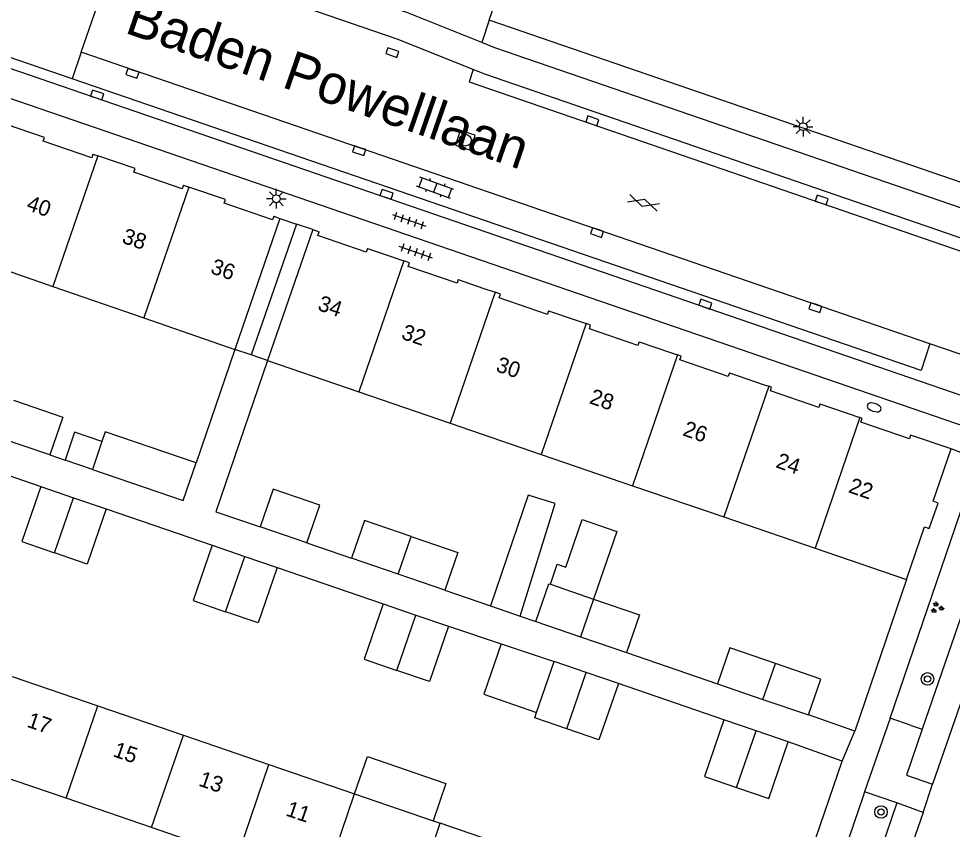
# Model space of a CAD drawing. Extents: x 131000 to 133014, y 396499 to 399001.
# Drawn here: x 131424.6 to 131484.2, y 398112.6 to 398164.3 of the extents above; entities that cross this region are included whole.
import ezdxf

# ---------------------------------------------------------------- set-up
doc = ezdxf.new("R2010")
doc.units = 0
for name, color, linetype in [('gg-afsc-erfafscheiding', 7, 'Continuous'), ('gg-afsc-muur', 7, 'Continuous'), ('gg-anno-huisnummerreeks BGT', 7, 'Continuous'), ('gg-anno-openbare ruimte label', 7, 'Continuous'), ('gg-bbg-bijgebouw', 7, 'Continuous'), ('gg-bbg-gedigitaliseerde bebouwing', 7, 'Continuous'), ('gg-bbg-gedigitaliseerde bijgebouw', 7, 'Continuous'), ('gg-bbg-hoofdgebouw', 7, 'Continuous'), ('gg-bbg-luifel en loopbrug', 7, 'Continuous'), ('gg-bbg-onder overbouw', 7, 'Continuous'), ('gg-bbg-pand overbouw', 7, 'Continuous'), ('gg-bbg-tussenscheiding', 7, 'Continuous'), ('gg-bbg-tussenscheiding niveau 01', 7, 'Continuous'), ('gg-knt-verharding', 7, 'Continuous'), ('gg-knt-verharding nz', 7, 'Continuous'), ('gt-grn-weggrens', 7, 'Continuous'), ('gt-symb-boom', 7, 'Continuous'), ('gt-symb-brandkraan', 7, 'Continuous'), ('gt-symb-gesloten verharding', 7, 'Continuous'), ('gt-symb-groenvak', 7, 'Continuous'), ('gt-symb-klinker verharding', 7, 'Continuous'), ('gt-symb-kolk', 7, 'Continuous'), ('gt-symb-lichtmast', 7, 'Continuous'), ('gt-symb-rioolschacht', 7, 'Continuous'), ('gt-symb-tegel verharding', 7, 'Continuous')]:
    doc.layers.add(name, color=color, linetype=linetype)

# ---------------------------------------------------------------- blocks, each defined once
blk = doc.blocks.new('gt0-KOLK')
at = {"layer": 'gt-symb-kolk'}
blk.add_lwpolyline([(0, 0), (0.375, 0), (0.375, 0.4), (-0.375, 0.4), (-0.375, 0), (0, 0)], dxfattribs=at)
blk = doc.blocks.new('gt0-TEG1')
at = {"layer": 'gt-symb-tegel verharding'}
for p, q in [((-1.125, 0), (1.125, 0)), ((-0.9, -0.25), (-0.9, 0.25)), ((-0.45, -0.25), (-0.45, 0.25)), ((0, -0.25), (0, 0.25)), ((0.45, -0.25), (0.45, 0.25)), ((0.9, -0.25), (0.9, 0.25))]:
    blk.add_line(p, q, dxfattribs=at)
blk = doc.blocks.new('gt0-GESVH1')
at = {"layer": 'gt-symb-gesloten verharding'}
for p, q in [((-0.992, -0.261), (0.008, 0.239)), ((0.008, -0.261), (-0.992, 0.239)), ((0.008, 0.239), (1.008, -0.261)), ((1.008, 0.239), (0.008, -0.261))]:
    blk.add_line(p, q, dxfattribs=at)
blk = doc.blocks.new('gt0-LMAST')
at = {"layer": 'gt-symb-lichtmast'}
for p, q in [((-0.005, 0.246), (-0.005, 0.621)), ((-0.182, 0.173), (-0.447, 0.438)), ((0.172, 0.173), (0.437, 0.438)), ((-0.255, -0.004), (-0.63, -0.004)), ((-0.182, -0.181), (-0.447, -0.446)), ((-0.005, -0.254), (-0.005, -0.629)), ((0.437, -0.446), (0.172, -0.181)), ((0.245, -0.004), (0.62, -0.004))]:
    blk.add_line(p, q, dxfattribs=at)
blk.add_circle((-0.005, -0.004), 0.25, dxfattribs=at)
blk = doc.blocks.new('gt0-KL1')
at = {"layer": 'gt-symb-klinker verharding'}
for p, q in [((-1.15, 0.3), (1.15, 0.3)), ((-1, -0.3), (-1, 0.3)), ((-0.5, 0.3), (-0.5, 0.45)), ((0, -0.3), (0, 0.3)), ((0.5, 0.3), (0.5, 0.45)), ((1, -0.3), (1, 0.3)), ((-1.15, -0.3), (1.15, -0.3)), ((-0.5, -0.45), (-0.5, -0.3)), ((0.5, -0.45), (0.5, -0.3))]:
    blk.add_line(p, q, dxfattribs=at)
blk = doc.blocks.new('gt0-RS')
at = {"layer": 'gt-symb-rioolschacht'}
blk.add_lwpolyline([(-0.5, -0.5), (0.5, -0.5), (0.5, 0.5), (-0.5, 0.5)], close=True, dxfattribs=at)
blk.add_circle((0, 0), 0.375, dxfattribs=at)
blk = doc.blocks.new('gt0-GRVAK')
at = {"layer": 'gt-symb-groenvak'}
for p, q in [((-0.11, 0.189), (-0.228, 0.24)), ((-0.182, 0.153), (0.088, 0.153)), ((-0.091, 0.211), (-0.156, 0.322)), ((-0.047, 0.214), (-0.047, 0.393)), ((-0.004, 0.211), (0.061, 0.322)), ((0.015, 0.189), (0.133, 0.24)), ((0.262, -0.052), (0.197, 0.059)), ((0.305, -0.049), (0.305, 0.13)), ((0.349, -0.052), (0.414, 0.059)), ((-0.245, -0.228), (-0.363, -0.177)), ((-0.318, -0.264), (-0.047, -0.264)), ((-0.226, -0.206), (-0.291, -0.095)), ((-0.183, -0.203), (-0.183, -0.024)), ((-0.139, -0.206), (-0.074, -0.095)), ((-0.12, -0.228), (-0.002, -0.177)), ((0.243, -0.074), (0.125, -0.023)), ((0.17, -0.11), (0.441, -0.11)), ((0.368, -0.074), (0.486, -0.023))]:
    blk.add_line(p, q, dxfattribs=at)
blk = doc.blocks.new('gt0-BR')
at = {"layer": 'gt-symb-brandkraan'}
for centre, radius, start, end in [((-0.244, 0), 0.206, 107.56694, 252.43307), ((0.599, -2.664), 3, 106.89205, 107.56694), ((0, -0.691), 0.938, 73.10799, 106.89205), ((-0.599, -2.664), 3, 72.43309, 73.10799), ((0.244, 0), 0.206, 287.56695, 72.43309), ((0.599, 2.664), 3, 252.43307, 253.10797), ((0, 0.691), 0.938, 253.10797, 286.89206), ((-0.599, 2.664), 3, 286.89206, 287.56695)]:
    blk.add_arc(centre, radius, start, end, dxfattribs=at)
blk = doc.blocks.new('gt0-BOOM')
at = {"layer": 'gt-symb-boom'}
for radius in [0.4, 0.2]:
    blk.add_circle((0, 0), radius, dxfattribs=at)

msp = doc.modelspace()

# ---------------------------------------------------------------- linework, layer by layer
at = {"layer": 'gg-afsc-erfafscheiding'}
for p, q in [((131438.427, 398143.211), (131435.951, 398135.973)), ((131419.302, 398136.776), (131426.059, 398134.464)), ((131426.632, 398136.48), (131427.602, 398136.149)), ((131430.216, 398133.035), (131436.974, 398130.722)), ((131443.024, 398130.862), (131445.861, 398129.893)), ((131441.13, 398129.294), (131447.887, 398126.981)), ((131451.821, 398127.845), (131454.718, 398126.852)), ((131456.62, 398126.199), (131457.615, 398125.858)), ((131452.044, 398125.552), (131455.411, 398124.433)), ((131463.398, 398123.875), (131469.186, 398121.873)), ((131469.607, 398119.589), (131462.875, 398121.896)), ((131477.942, 398118.864), (131475.003, 398119.891)), ((131477.137, 398116.938), (131473.701, 398118.174)), ((131473.239, 398105.548), (131477.137, 398116.938))]:
    msp.add_line(p, q, dxfattribs=at)
msp.add_lwpolyline([(131440.516, 398142.491), (131437.22, 398132.855), (131440.045, 398131.887)], dxfattribs=at)
at = {"layer": 'gg-afsc-muur'}
msp.add_line((131481.24, 398128.53), (131477.942, 398118.864), dxfattribs=at)
at = {"layer": 'gg-bbg-bijgebouw'}
for p, q in [((131457.615, 398125.858), (131460.468, 398124.88)), ((131460.468, 398124.88), (131463.398, 398123.875)), ((131460.827, 398122.605), (131458.778, 398123.313)), ((131462.875, 398121.896), (131460.827, 398122.605)), ((131469.186, 398121.873), (131472.095, 398120.882)), ((131472.095, 398120.882), (131475.003, 398119.891)), ((131471.654, 398118.882), (131469.607, 398119.589)), ((131473.701, 398118.174), (131471.654, 398118.882))]:
    msp.add_line(p, q, dxfattribs=at)
for points in [[(131472.884, 398123.176), (131469.982, 398124.178), (131469.186, 398121.873)], [(131475.003, 398119.891), (131475.787, 398122.173), (131472.884, 398123.176)], [(131469.607, 398119.589), (131468.359, 398115.975), (131470.415, 398115.265)], [(131470.415, 398115.265), (131472.471, 398114.555), (131473.701, 398118.174)]]:
    msp.add_lwpolyline(points, dxfattribs=at)
at = {"layer": 'gg-bbg-gedigitaliseerde bebouwing'}
for p, q in [((131421.012, 398149.226), (131426.817, 398147.222)), ((131426.817, 398147.222), (131432.623, 398145.216)), ((131432.623, 398145.216), (131438.427, 398143.211)), ((131440.516, 398142.491), (131446.334, 398140.496)), ((131446.334, 398140.496), (131452.15, 398138.503)), ((131452.15, 398138.503), (131457.965, 398136.509)), ((131457.965, 398136.509), (131463.782, 398134.515)), ((131463.782, 398134.515), (131469.597, 398132.521)), ((131469.597, 398132.521), (131475.413, 398130.527)), ((131475.413, 398130.527), (131481.24, 398128.53)), ((131424.23, 398122.351), (131429.687, 398120.479)), ((131429.687, 398120.479), (131435.144, 398118.608)), ((131435.144, 398118.608), (131440.6, 398116.736)), ((131440.6, 398116.736), (131446.057, 398114.864)), ((131446.057, 398114.864), (131451.059, 398113.148)), ((131451.059, 398113.148), (131451.515, 398112.992)), ((131456.971, 398111.121), (131451.515, 398112.992))]:
    msp.add_line(p, q, dxfattribs=at)
at = {"layer": 'gg-bbg-gedigitaliseerde bijgebouw'}
for p, q in [((131426.632, 398136.48), (131423.495, 398137.557)), ((131429.952, 398137.328), (131429.341, 398135.554)), ((131426.059, 398134.464), (131428.137, 398133.75)), ((131428.137, 398133.75), (131430.216, 398133.035)), ((131443.024, 398130.862), (131440.045, 398131.887)), ((131436.974, 398130.722), (131439.052, 398130.008)), ((131439.052, 398130.008), (131441.13, 398129.294)), ((131448.84, 398128.868), (131445.861, 398129.893)), ((131451.821, 398127.845), (131448.84, 398128.868)), ((131458.542, 398128.226), (131461.294, 398127.281)), ((131447.887, 398126.981), (131449.966, 398126.267)), ((131449.966, 398126.267), (131452.044, 398125.552)), ((131457.659, 398120.056), (131458.778, 398123.313))]:
    msp.add_line(p, q, dxfattribs=at)
for points in [[(131424.321, 398139.96), (131427.457, 398138.884), (131426.632, 398136.48)], [(131435.951, 398135.973), (131430.168, 398137.956), (131429.952, 398137.328)], [(131429.341, 398135.554), (131435.122, 398133.571), (131435.951, 398135.973)], [(131426.059, 398134.464), (131424.85, 398130.948), (131426.93, 398130.234)], [(131443.024, 398130.862), (131443.852, 398133.263), (131440.871, 398134.286), (131440.045, 398131.887)], [(131430.216, 398133.035), (131429.008, 398129.519), (131426.93, 398130.234)], [(131449.668, 398131.27), (131446.687, 398132.293), (131445.861, 398129.893)], [(131449.668, 398131.27), (131452.647, 398130.245), (131451.821, 398127.845)], [(131436.974, 398130.722), (131435.761, 398127.195), (131437.839, 398126.48)], [(131441.13, 398129.294), (131439.918, 398125.766), (131437.839, 398126.48)], [(131457.615, 398125.858), (131458.439, 398128.261), (131458.542, 398128.226)], [(131461.294, 398127.281), (131464.222, 398126.276), (131463.398, 398123.875)], [(131447.887, 398126.981), (131446.673, 398123.446), (131448.751, 398122.732)], [(131452.044, 398125.552), (131450.83, 398122.018), (131448.751, 398122.732)], [(131462.875, 398121.896), (131461.64, 398118.3), (131459.591, 398119.009)], [(131459.591, 398119.009), (131457.542, 398119.715), (131457.659, 398120.056)]]:
    msp.add_lwpolyline(points, dxfattribs=at)
at = {"layer": 'gg-bbg-hoofdgebouw'}
for p, q in [((131426.287, 398156.726), (131423.875, 398157.555)), ((131429.38, 398155.662), (131429.683, 398155.558)), ((131432.066, 398154.739), (131429.683, 398155.558)), ((131435.149, 398153.679), (131435.491, 398153.561)), ((131437.825, 398152.759), (131435.491, 398153.561)), ((131440.907, 398151.699), (131441.304, 398151.562)), ((131443.395, 398150.845), (131443.793, 398150.708)), ((131446.885, 398149.646), (131449.205, 398148.849)), ((131475.729, 398139.734), (131478.276, 398138.858)), ((131484.09, 398136.86), (131481.508, 398137.747)), ((131427.663, 398114.576), (131422.206, 398116.446)), ((131433.12, 398112.705), (131427.663, 398114.576)), ((131438.577, 398110.834), (131433.12, 398112.705))]:
    msp.add_line(p, q, dxfattribs=at)
for points in [[(131429.38, 398155.662), (131429.299, 398155.427), (131426.206, 398156.49), (131426.287, 398156.726)], [(131435.149, 398153.679), (131435.068, 398153.444), (131431.985, 398154.504), (131432.066, 398154.739)], [(131440.907, 398151.699), (131440.827, 398151.465), (131437.744, 398152.524), (131437.825, 398152.759)], [(131446.885, 398149.646), (131446.803, 398149.41), (131443.712, 398150.473), (131443.793, 398150.708)], [(131452.673, 398147.657), (131452.592, 398147.422), (131449.471, 398148.494), (131449.552, 398148.73), (131449.205, 398148.849)], [(131452.673, 398147.657), (131454.289, 398147.102), (131455.019, 398146.85)], [(131458.432, 398145.678), (131458.351, 398145.442), (131455.287, 398146.495), (131455.368, 398146.731), (131455.019, 398146.85)], [(131458.432, 398145.678), (131460.249, 398145.054), (131460.833, 398144.852)], [(131464.201, 398143.696), (131464.12, 398143.46), (131461.028, 398144.522), (131461.109, 398144.758), (131460.833, 398144.852)], [(131464.201, 398143.696), (131466.209, 398143.006), (131466.647, 398142.854)], [(131469.96, 398141.717), (131469.879, 398141.48), (131466.796, 398142.54), (131466.877, 398142.776), (131466.647, 398142.854)], [(131469.96, 398141.717), (131472.17, 398140.958), (131472.462, 398140.856)], [(131475.729, 398139.734), (131475.648, 398139.498), (131472.565, 398140.557), (131472.646, 398140.794), (131472.462, 398140.856)], [(131481.508, 398137.747), (131481.427, 398137.512), (131478.343, 398138.572), (131478.424, 398138.808), (131478.276, 398138.858)], [(131481.24, 398128.53), (131482.39, 398131.89), (131482.7, 398131.78), (131483.26, 398133.4), (131482.94, 398133.52), (131484.09, 398136.86)]]:
    msp.add_lwpolyline(points, dxfattribs=at)
at = {"layer": 'gg-bbg-luifel en loopbrug'}
for p, q in [((131429.341, 398135.554), (131427.602, 398136.149)), ((131454.718, 398126.852), (131456.62, 398126.199)), ((131455.411, 398124.433), (131458.778, 398123.313))]:
    msp.add_line(p, q, dxfattribs=at)
for points in [[(131429.952, 398137.328), (131428.212, 398137.925), (131427.602, 398136.149)], [(131456.62, 398126.199), (131458.856, 398133.378), (131457.122, 398133.919), (131454.718, 398126.852)], [(131458.542, 398128.226), (131458.973, 398129.503), (131459.528, 398129.312), (131460.573, 398132.352), (131462.778, 398131.594), (131461.294, 398127.281)], [(131455.411, 398124.433), (131454.302, 398121.211), (131457.659, 398120.056)], [(131446.057, 398114.864), (131446.877, 398117.247), (131451.877, 398115.526), (131451.059, 398113.148)]]:
    msp.add_lwpolyline(points, dxfattribs=at)
at = {"layer": 'gg-bbg-onder overbouw'}
for p, q in [((131441.304, 398151.562), (131438.427, 398143.211)), ((131443.395, 398150.845), (131440.516, 398142.491))]:
    msp.add_line(p, q, dxfattribs=at)
at = {"layer": 'gg-bbg-pand overbouw'}
for p, q in [((131441.304, 398151.562), (131442.35, 398151.203)), ((131443.395, 398150.845), (131442.35, 398151.203)), ((131439.472, 398142.851), (131438.427, 398143.211)), ((131440.516, 398142.491), (131439.472, 398142.851))]:
    msp.add_line(p, q, dxfattribs=at)
at = {"layer": 'gg-bbg-tussenscheiding'}
for p, q in [((131429.683, 398155.558), (131426.817, 398147.222)), ((131435.491, 398153.561), (131432.623, 398145.216)), ((131449.205, 398148.849), (131446.334, 398140.496)), ((131455.019, 398146.85), (131452.15, 398138.503)), ((131460.833, 398144.852), (131457.965, 398136.509)), ((131466.647, 398142.854), (131463.782, 398134.515)), ((131472.462, 398140.856), (131469.597, 398132.521)), ((131478.276, 398138.858), (131475.413, 398130.527)), ((131426.93, 398130.234), (131428.137, 398133.75)), ((131448.84, 398128.868), (131449.668, 398131.27)), ((131437.839, 398126.48), (131439.052, 398130.008)), ((131461.294, 398127.281), (131460.468, 398124.88)), ((131448.751, 398122.732), (131449.966, 398126.267)), ((131472.095, 398120.882), (131472.884, 398123.176)), ((131459.591, 398119.009), (131460.827, 398122.605)), ((131427.663, 398114.576), (131429.687, 398120.479)), ((131470.415, 398115.265), (131471.654, 398118.882)), ((131433.12, 398112.705), (131435.144, 398118.608)), ((131438.577, 398110.834), (131440.6, 398116.736)), ((131444.034, 398108.964), (131446.057, 398114.864)), ((131449.492, 398107.093), (131451.515, 398112.992))]:
    msp.add_line(p, q, dxfattribs=at)
at = {"layer": 'gg-bbg-tussenscheiding niveau 01'}
msp.add_line((131442.35, 398151.203), (131439.472, 398142.851), dxfattribs=at)
at = {"layer": 'gg-knt-verharding'}
for p, q in [((131486.795, 398139.559), (131402.796, 398168.449)), ((131428.631, 398162.17), (131430.661, 398168.048)), ((131485.069, 398138.247), (131402.207, 398166.738)), ((131428.054, 398160.468), (131411.032, 398166.318)), ((131487.215, 398152.991), (131454.637, 398164.201)), ((131428.631, 398162.17), (131428.054, 398160.468)), ((131482.741, 398143.559), (131428.631, 398162.17)), ((131500.927, 398137.286), (131482.741, 398143.559)), ((131486.976, 398132.752), (131482.251, 398118.989)), ((131481.545, 398119.231), (131480.208, 398119.689)), ((131481.545, 398119.231), (131482.251, 398118.989)), ((131482.303, 398113.682), (131482.911, 398115.483)), ((131478.482, 398114.718), (131472.847, 398098.227)), ((131480.631, 398114.281), (131478.574, 398114.984)), ((131480.631, 398114.281), (131474.884, 398097.592)), ((131482.303, 398113.682), (131480.631, 398114.281))]:
    msp.add_line(p, q, dxfattribs=at)
for points in [[(131454.172, 398162.773), (131449.397, 398164.689), (131438.456, 398168.455)], [(131454.637, 398164.201), (131455.07, 398165.443), (131450.285, 398167.114), (131449.845, 398165.85)], [(131503.442, 398145.795), (131454.998, 398162.442), (131454.172, 398162.773)], [(131482.741, 398143.559), (131482.18, 398141.869), (131428.054, 398160.468)], [(131453.356, 398160.269), (131461.147, 398157.598), (131493.236, 398146.536)], [(131480.208, 398119.689), (131485.231, 398134.441), (131486.619, 398133.984), (131486.328, 398133.138)], [(131482.251, 398118.989), (131481.244, 398116.057), (131482.911, 398115.483)], [(131478.574, 398114.984), (131478.573, 398114.984), (131478.482, 398114.718)]]:
    msp.add_lwpolyline(points, dxfattribs=at)
at = {"layer": 'gg-knt-verharding nz'}
for p, q in [((131454.637, 398164.201), (131454.172, 398162.773)), ((131453.613, 398161.059), (131453.356, 398160.269)), ((131488.672, 398132.194), (131482.911, 398115.483)), ((131482.303, 398113.682), (131476.539, 398097.014))]:
    msp.add_line(p, q, dxfattribs=at)
for points in [[(131453.613, 398161.059), (131448.769, 398163.002), (131437.877, 398166.751)], [(131489.542, 398148.635), (131454.37, 398160.755), (131453.613, 398161.059)]]:
    msp.add_lwpolyline(points, dxfattribs=at)
at = {"layer": 'gt-grn-weggrens'}
for p, q in [((131489.533, 398134.808), (131484.09, 398136.86)), ((131480.208, 398119.689), (131478.574, 398114.984)), ((131477.137, 398116.938), (131477.942, 398118.864))]:
    msp.add_line(p, q, dxfattribs=at)

# ---------------------------------------------------------------- block references
at = {"layer": 'gt-symb-boom'}
for p in [(131482.587, 398122.192), (131479.624, 398113.705)]:
    msp.add_blockref('gt0-BOOM', p, dxfattribs=at)
at = {"layer": 'gt-symb-brandkraan', "rotation": -18.670583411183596}
msp.add_blockref('gt0-BR', (131479.185, 398139.509), dxfattribs=at)
at = {"layer": 'gt-symb-gesloten verharding', "rotation": -17.40188791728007}
msp.add_blockref('gt0-GESVH1', (131464.473, 398152.57), dxfattribs=at)
at = {"layer": 'gt-symb-groenvak'}
msp.add_blockref('gt0-GRVAK', (131483.174, 398126.73), dxfattribs=at)
at = {"layer": 'gt-symb-klinker verharding', "rotation": 160.00710602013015}
msp.add_blockref('gt0-KL1', (131451.197, 398153.515), dxfattribs=at)
at = {"layer": 'gt-symb-kolk'}
for p, rotation in [((131448.405, 398161.948), -18.960251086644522), ((131431.962, 398161.004), 161.03974891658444), ((131429.582, 398159.243), -18.960251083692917), ((131461.147, 398157.598), -18.906060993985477), ((131446.417, 398156.069), 160.96692019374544), ((131448.034, 398152.91), -18.960251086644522), ((131475.768, 398152.546), -18.96025108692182), ((131461.581, 398150.848), 160.96692019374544), ((131468.358, 398145.901), -18.96025108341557), ((131475.504, 398146.061), 160.91275549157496)]:
    msp.add_blockref('gt0-KOLK', p, dxfattribs=dict(at, rotation=rotation))
at = {"layer": 'gt-symb-lichtmast'}
for p in [(131474.658, 398157.417), (131441.072, 398152.82)]:
    msp.add_blockref('gt0-LMAST', p, dxfattribs=at)
at = {"layer": 'gt-symb-rioolschacht', "rotation": -107.87342106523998}
msp.add_blockref('gt0-RS', (131453.117, 398156.55), dxfattribs=at)
at = {"layer": 'gt-symb-tegel verharding'}
for p, rotation in [((131449.53, 398151.434), -19.141373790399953), ((131449.958, 398149.399), 160.67751762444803)]:
    msp.add_blockref('gt0-TEG1', p, dxfattribs=dict(at, rotation=rotation))

# ---------------------------------------------------------------- texts
at = {"layer": 'gg-anno-huisnummerreeks BGT'}
for s, rotation, p in [('40', 341, (131425.078, 398152.12)), ('38', 341, (131431.167, 398150.027)), ('36', 341, (131436.816, 398148.085)), ('34', 341, (131443.648, 398145.737)), ('32', 341, (131448.983, 398143.904)), ('30', 341, (131455.008, 398141.833)), ('28', 341, (131460.969, 398139.785)), ('26', 341, (131466.928, 398137.737)), ('24', 341, (131472.855, 398135.7)), ('22', 341, (131477.492, 398134.106)), ('17', 341.1, (131425.107, 398119.152)), ('15', 341.1, (131430.602, 398117.268)), ('13', 341.1, (131436.059, 398115.397)), ('11', 341.1, (131441.616, 398113.493))]:
    msp.add_text(s, height=1, rotation=rotation, dxfattribs=at).set_placement(p)
at = {"layer": 'gg-anno-openbare ruimte label'}
msp.add_text('Baden Powelllaan', height=2.5, rotation=340.9, dxfattribs=at).set_placement((131431.329, 398163.425))

doc.saveas('drawing.dxf')
